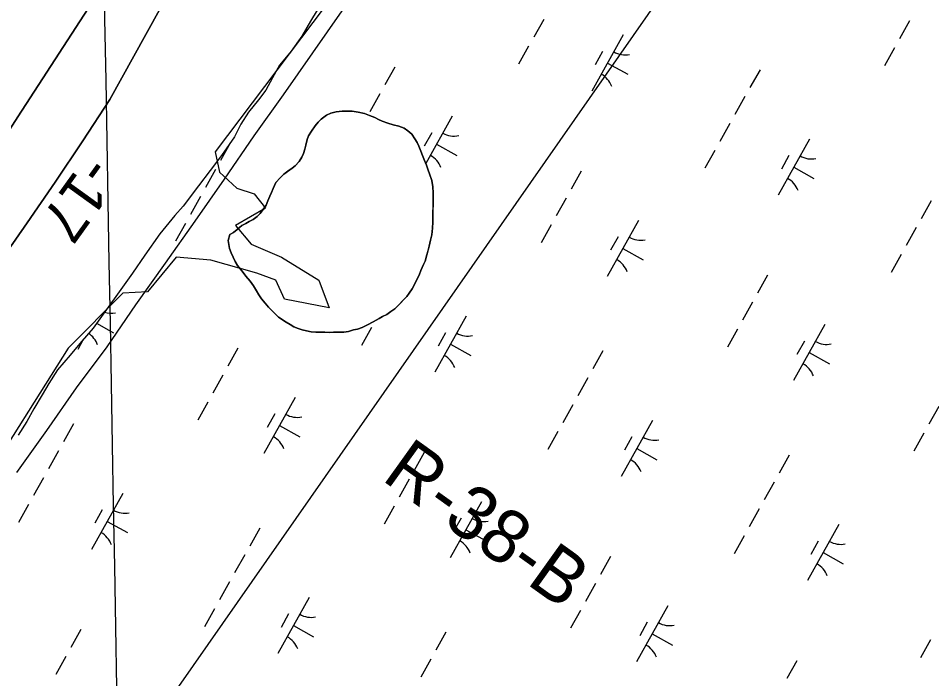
# Model space of a CAD drawing. Extents: x 3923531 to 3943530, y 207391 to 229799.
# Drawn here: x 3935592 to 3936304, y 217110 to 217625 of the extents above; entities that cross this region are included whole.
import ezdxf

# ---------------------------------------------------------------- set-up
doc = ezdxf.new("R2010")
doc.units = 0
for name, color, linetype in [('V-GRID-MAJR', 7, 'Continuous'), ('V-RIVR-EDGE', 7, 'Continuous'), ('V-RIVR-RANG', 7, 'Continuous'), ('V-RIVR-RANG-IDEN', 7, 'Continuous'), ('V-RRAP-FSHR', 7, 'Continuous'), ('V-TOPO-DPTH', 7, 'Continuous'), ('V-TOPO-MINR', 7, 'Continuous'), ('V-TOPO-SHOR', 7, 'Continuous'), ('V-UTIL-LINE', 7, 'Continuous'), ('V-WETL-SWMP', 7, 'Continuous')]:
    doc.layers.add(name, color=color, linetype=linetype)

msp = doc.modelspace()

# ---------------------------------------------------------------- linework, layer by layer
at = {"layer": 'V-GRID-MAJR'}
msp.add_spline([(3935779.93, 210874.81), (3935760.83, 211942.59), (3935652.4, 218002.59), (3935543.98, 224062.57), (3935501.82, 226418.85)], degree=3, dxfattribs=at)
at = {"layer": 'V-RIVR-EDGE'}
msp.add_lwpolyline([(3936237.19, 218300.11), (3936198.99, 218195.63), (3936076.54, 218008.03), (3935982.17, 217847.38), (3935878.82, 217697.97), (3935745.14, 217520.47), (3935748.51, 217504.74), (3935761.99, 217492.38), (3935775.47, 217487.89), (3935784.45, 217476.66), (3935760.86, 217463.17), (3935773.22, 217448.57), (3935796.81, 217438.46), (3935826.02, 217420.49), (3935833.88, 217399.14), (3935799.06, 217405.88), (3935792.32, 217420.49), (3935777.71, 217426.1), (3935741.77, 217436.21), (3935714.8, 217438.46), (3935692.34, 217411.5), (3935673.24, 217410.37), (3935630.55, 217367.69), (3935560.9, 217257.59)], dxfattribs=at)
at = {"layer": 'V-RRAP-FSHR'}
msp.add_lwpolyline([(3935590.61, 217270.85), (3935613.77, 217303.46), (3935636.93, 217336.77), (3935660.88, 217368.69), (3935683.25, 217401.3), (3935706.41, 217433.91), (3935729.52, 217466.56), (3935752.46, 217499.33), (3935775.4, 217532.95), (3935798.34, 217564.86), (3935821.28, 217597.63), (3935844.22, 217630.4), (3935867.16, 217663.17)], dxfattribs=at)
at = {"layer": 'V-TOPO-DPTH'}
for points in [[(3934844.94, 216491.66), (3934897.86, 216562.28), (3934984.45, 216679.24), (3934993.62, 216691.73), (3935002.72, 216704.27), (3935011.71, 216716.89), (3935020.64, 216729.55), (3935353, 217204.98), (3935390.55, 217258.7), (3935428.09, 217312.42), (3935465.62, 217366.16), (3935503.14, 217419.9), (3935564.3, 217507.52), (3935571.18, 217517.49), (3935577.99, 217527.5), (3935584.7, 217537.59), (3935591.34, 217547.72), (3935646.03, 217632.17), (3935659.1, 217653.28), (3936062.65, 218363.21)], [(3936062.65, 218363.21), (3935659.1, 217653.28), (3935646.03, 217632.17), (3935591.34, 217547.72), (3935584.7, 217537.59), (3935577.99, 217527.5), (3935571.18, 217517.49), (3935564.3, 217507.52), (3935503.14, 217419.9), (3935465.62, 217366.16), (3935428.09, 217312.42), (3935390.55, 217258.7), (3935353, 217204.98), (3935020.64, 216729.55), (3935011.71, 216716.89), (3935002.72, 216704.27), (3934993.62, 216691.73), (3934984.45, 216679.24), (3934897.86, 216562.28), (3934844.94, 216491.66)], [(3936027.63, 218219.22), (3935663.09, 217561.32), (3935641.92, 217529.09), (3935620.48, 217497.06), (3935598.62, 217465.3), (3935576.49, 217433.73), (3935247.78, 216971.23), (3935213.02, 216922.49), (3935178.16, 216873.82), (3935143.15, 216825.26), (3935108.03, 216776.77), (3935080.79, 216739.27), (3935059.16, 216709.63), (3935037.45, 216680.05), (3935015.62, 216650.56), (3934993.71, 216621.13), (3934625.63, 216128.94)]]:
    msp.add_lwpolyline(points, dxfattribs=at)
at = {"layer": 'V-TOPO-MINR'}
for points in [[(3934844.94, 216491.66), (3934897.86, 216562.28), (3934984.45, 216679.24), (3934993.62, 216691.73), (3935002.72, 216704.27), (3935011.71, 216716.89), (3935020.64, 216729.55), (3935353, 217204.98), (3935390.55, 217258.7), (3935428.09, 217312.42), (3935465.62, 217366.16), (3935503.14, 217419.9), (3935564.3, 217507.52), (3935571.18, 217517.49), (3935577.99, 217527.5), (3935584.7, 217537.59), (3935591.34, 217547.72), (3935646.03, 217632.17), (3935659.1, 217653.28), (3936062.65, 218363.21)], [(3934625.63, 216128.94), (3934993.71, 216621.13), (3935015.62, 216650.56), (3935037.45, 216680.05), (3935059.16, 216709.63), (3935080.79, 216739.27), (3935108.03, 216776.77), (3935143.15, 216825.26), (3935178.16, 216873.82), (3935213.02, 216922.49), (3935247.78, 216971.23), (3935576.49, 217433.73), (3935598.62, 217465.3), (3935620.48, 217497.06), (3935641.92, 217529.09), (3935663.09, 217561.32), (3936027.63, 218219.22)]]:
    msp.add_lwpolyline(points, dxfattribs=at)
at = {"layer": 'V-TOPO-SHOR'}
for points in [[(3935755.21, 217451.54), (3935755.77, 217448.37), (3935756.33, 217445.2), (3935757.49, 217442.02), (3935759.03, 217438.64), (3935760.58, 217435.07), (3935762.53, 217432.08), (3935764.87, 217429.09), (3935766.82, 217426.49), (3935768.97, 217423.7), (3935772.29, 217419.91), (3935775.02, 217416.12), (3935777.36, 217412.34), (3935779.11, 217409.16), (3935781.25, 217405.97), (3935784.18, 217402.77), (3935786.72, 217399.58), (3935789.46, 217396.78), (3935792.01, 217394.19), (3935794.56, 217391.79), (3935797.5, 217389.78), (3935800.45, 217387.77), (3935803.59, 217385.95), (3935806.55, 217384.34), (3935809.89, 217382.92), (3935812.85, 217381.9), (3935816.21, 217381.27), (3935819.96, 217380.44), (3935823.51, 217380.01), (3935827.08, 217380.17), (3935830.64, 217380.14), (3935834, 217379.9), (3935837.36, 217380.07), (3935841.72, 217380.22), (3935845.47, 217380.18), (3935849.04, 217380.74), (3935852.81, 217381.88), (3935856.18, 217382.44), (3935859.75, 217383.79), (3935863.93, 217385.73), (3935868.31, 217388.05), (3935872.88, 217390.78), (3935875.67, 217392.33), (3935878.85, 217393.88), (3935882.04, 217396.22), (3935885.03, 217398.17), (3935887.63, 217400.91), (3935889.83, 217403.07), (3935892.02, 217405.22), (3935894.43, 217407.96), (3935896.23, 217410.52), (3935898.64, 217413.85), (3935900.25, 217416.61), (3935902.08, 217420.55), (3935904.09, 217424.48), (3935905.52, 217428.22), (3935907.54, 217432.76), (3935908.76, 217435.51), (3935910, 217440.44), (3935911.02, 217443.8), (3935912.04, 217447.15), (3935913.08, 217451.69), (3935914.12, 217456.03), (3935914.56, 217461.17), (3935914.81, 217465.91), (3935914.85, 217469.28), (3935914.9, 217474.02), (3935914.93, 217477.19), (3935914.97, 217481.34), (3935915.01, 217485.49), (3935915.04, 217488.66), (3935914.9, 217493.41), (3935913.96, 217498.37), (3935912.23, 217503.33), (3935911.07, 217506.31), (3935909.73, 217510.28), (3935908.38, 217513.85), (3935906.64, 217517.63), (3935905.49, 217521.01), (3935903.75, 217524.98), (3935902.59, 217527.76), (3935900.65, 217530.75), (3935898.31, 217534.34), (3935895.37, 217536.94), (3935892.42, 217538.95), (3935888.28, 217540.57), (3935883.94, 217541.6), (3935879.6, 217542.84), (3935875.27, 217544.46), (3935872.31, 217545.88), (3935869.56, 217547.29), (3935865.42, 217548.92), (3935861.48, 217550.35), (3935856.54, 217551.38), (3935852, 217552.22), (3935847.65, 217552.27), (3935844.09, 217552.3), (3935839.34, 217551.76), (3935835.37, 217550.61), (3935831.99, 217549.07), (3935827.81, 217546.14)], [(3935827.81, 217546.14), (3935825.4, 217543.6), (3935823, 217540.85), (3935820.19, 217536.73), (3935817.98, 217532.99), (3935816.76, 217530.23), (3935815.72, 217525.69), (3935814.9, 217522.74), (3935814.07, 217519.38), (3935812.66, 217516.43), (3935810.65, 217513.09), (3935807.45, 217509.76), (3935805.05, 217507.8), (3935801.86, 217505.46), (3935798.67, 217503.12), (3935795.88, 217500.38), (3935792.48, 217496.66), (3935790.25, 217491.93), (3935789.03, 217488.78), (3935787.81, 217486.02), (3935786.19, 217482.28), (3935784.77, 217479.13), (3935782.17, 217475.4), (3935780.16, 217472.65), (3935777.76, 217470.1), (3935774.77, 217467.96), (3935771.59, 217466.21), (3935769, 217464.65), (3935766.02, 217463.3), (3935762.22, 217459.97), (3935759.43, 217457.83), (3935756.65, 217456.27), (3935755.21, 217451.54)]]:
    msp.add_lwpolyline(points, dxfattribs=at)
at = {"layer": 'V-UTIL-LINE'}
msp.add_lwpolyline([(3939084.62, 223621.72), (3938057.71, 221140.48), (3938136.4, 220832.47), (3937591.63, 219695.21), (3936312.73, 217957.68), (3935106.6, 216231.89), (3934055.84, 214955.86), (3930691.13, 211497.88), (3930457.99, 211185.48)], dxfattribs=at)
at = {"layer": 'V-WETL-SWMP'}
for p, q in [((3935838.53, 217654.36), (3935819.46, 217622.26)), ((3935819.46, 217622.26), (3935812.57, 217610.77)), ((3936001.19, 217623.78), (3935993.38, 217609.81)), ((3936286.38, 217622.52), (3936278.58, 217608.56)), ((3935812.57, 217610.77), (3935804.47, 217599.09)), ((3936063.15, 217611.59), (3936038.76, 217567.94)), ((3935989.48, 217602.82), (3935981.68, 217588.86)), ((3935804.47, 217599.09), (3935795.19, 217588.03)), ((3936047.14, 217598.76), (3936041.29, 217588.29)), ((3936274.68, 217601.57), (3936266.87, 217587.6)), ((3936050.95, 217589.76), (3936066.67, 217580.98)), ((3935795.19, 217588.03), (3935789.9, 217578.11)), ((3935885.27, 217586.64), (3935877.46, 217572.67)), ((3936169.81, 217584.56), (3936162.01, 217570.59)), ((3935789.9, 217578.11), (3935784.62, 217568.6)), ((3935784.62, 217568.6), (3935778.76, 217561.08)), ((3935778.76, 217561.08), (3935771.09, 217551.4)), ((3935873.56, 217565.69), (3935865.76, 217551.72)), ((3936158.1, 217563.6), (3936150.3, 217549.64)), ((3935771.09, 217551.4), (3935765.21, 217542.09)), ((3935825.4, 217543.6), (3935827.81, 217546.14)), ((3935827.81, 217546.14), (3935831.99, 217549.07)), ((3935831.99, 217549.07), (3935835.37, 217550.61)), ((3935835.37, 217550.61), (3935839.34, 217551.76)), ((3935839.34, 217551.76), (3935844.09, 217552.3)), ((3935844.09, 217552.3), (3935852, 217552.22)), ((3935852, 217552.22), (3935856.54, 217551.38)), ((3935856.54, 217551.38), (3935861.48, 217550.34)), ((3935861.48, 217550.34), (3935865.42, 217548.92)), ((3935865.42, 217548.92), (3935869.56, 217547.29)), ((3935869.56, 217547.29), (3935872.31, 217545.88)), ((3935872.31, 217545.88), (3935875.27, 217544.46)), ((3935929.94, 217548.27), (3935909.32, 217511.36)), ((3935765.21, 217542.09), (3935760.12, 217532.37)), ((3935820.19, 217536.73), (3935823, 217540.85)), ((3935823, 217540.85), (3935825.4, 217543.6)), ((3935875.27, 217544.46), (3935879.6, 217542.84)), ((3935879.6, 217542.84), (3935883.94, 217541.6)), ((3935883.94, 217541.6), (3935888.28, 217540.57)), ((3935888.28, 217540.57), (3935892.42, 217538.95)), ((3935892.42, 217538.95), (3935895.37, 217536.94)), ((3936146.4, 217542.65), (3936138.6, 217528.68)), ((3935760.12, 217532.37), (3935750, 217517.73)), ((3935816.76, 217530.23), (3935817.98, 217532.99)), ((3935817.98, 217532.99), (3935820.19, 217536.73)), ((3935895.37, 217536.94), (3935898.31, 217534.33)), ((3935898.31, 217534.33), (3935902.59, 217527.76)), ((3935913.94, 217535.45), (3935908.09, 217524.97)), ((3935756.99, 217527.72), (3935749.19, 217513.75)), ((3935814.9, 217522.73), (3935815.72, 217525.69)), ((3935815.72, 217525.69), (3935816.76, 217530.23)), ((3935902.59, 217527.76), (3935903.75, 217524.98)), ((3935903.75, 217524.98), (3935905.49, 217521.01)), ((3935917.75, 217526.45), (3935933.47, 217517.67)), ((3936208.36, 217530.46), (3936183.97, 217486.81)), ((3935750, 217517.73), (3935741.31, 217506.05)), ((3935812.66, 217516.43), (3935814.08, 217519.38)), ((3935814.08, 217519.38), (3935814.9, 217522.73)), ((3935905.49, 217521.01), (3935906.64, 217517.63)), ((3935906.64, 217517.63), (3935908.38, 217513.85)), ((3936134.69, 217521.7), (3936126.89, 217507.73)), ((3936192.36, 217517.64), (3936186.5, 217507.16)), ((3935807.45, 217509.76), (3935810.65, 217513.08)), ((3935810.65, 217513.08), (3935812.66, 217516.43)), ((3935908.38, 217513.85), (3935909.73, 217510.28)), ((3935909.73, 217510.28), (3935911.07, 217506.31)), ((3935741.31, 217506.05), (3935732.02, 217493.99)), ((3935745.28, 217506.77), (3935737.48, 217492.8)), ((3935795.88, 217500.38), (3935798.67, 217503.12)), ((3935798.67, 217503.12), (3935805.05, 217507.8)), ((3935805.05, 217507.8), (3935807.45, 217509.76)), ((3935911.07, 217506.31), (3935912.23, 217503.33)), ((3935912.23, 217503.33), (3935913.96, 217498.37)), ((3936030.48, 217505.52), (3936022.68, 217491.55)), ((3936196.17, 217508.64), (3936211.88, 217499.86)), ((3935790.25, 217491.93), (3935792.48, 217496.66)), ((3935792.48, 217496.66), (3935795.88, 217500.38)), ((3935913.96, 217498.37), (3935914.9, 217493.41)), ((3935732.02, 217493.99), (3935720.09, 217478.36)), ((3935787.81, 217486.02), (3935789.03, 217488.78)), ((3935789.03, 217488.78), (3935790.25, 217491.93)), ((3935914.9, 217493.41), (3935915.04, 217488.66)), ((3935733.58, 217485.82), (3935725.78, 217471.85)), ((3935784.78, 217479.13), (3935786.19, 217482.28)), ((3935786.19, 217482.28), (3935787.81, 217486.02)), ((3935915.04, 217488.66), (3935914.81, 217465.91)), ((3936018.78, 217484.56), (3936010.97, 217470.6)), ((3936303.32, 217482.48), (3936295.51, 217468.51)), ((3935720.09, 217478.36), (3935713.64, 217470.86)), ((3935780.16, 217472.65), (3935782.17, 217475.4)), ((3935782.17, 217475.4), (3935784.78, 217479.13)), ((3935713.64, 217470.86), (3935701.93, 217456.82)), ((3935771.59, 217466.21), (3935774.77, 217467.96)), ((3935774.77, 217467.96), (3935777.76, 217470.1)), ((3935777.76, 217470.1), (3935780.16, 217472.65)), ((3935721.87, 217464.86), (3935714.07, 217450.9)), ((3935762.22, 217459.97), (3935766.02, 217463.3)), ((3935766.02, 217463.3), (3935769, 217464.65)), ((3935769, 217464.65), (3935771.59, 217466.21)), ((3935914.56, 217461.17), (3935914.11, 217456.03)), ((3935914.81, 217465.91), (3935914.56, 217461.17)), ((3936007.07, 217463.61), (3935999.27, 217449.64)), ((3936075.16, 217467.15), (3936050.77, 217423.5)), ((3936291.61, 217461.53), (3936283.81, 217447.56)), ((3935701.93, 217456.82), (3935690.4, 217440.2)), ((3935755.21, 217451.54), (3935756.65, 217456.27)), ((3935756.65, 217456.27), (3935759.43, 217457.83)), ((3935759.43, 217457.83), (3935762.22, 217459.97)), ((3935914.11, 217456.03), (3935913.08, 217451.69)), ((3936059.16, 217454.33), (3936053.3, 217443.85)), ((3935756.33, 217445.2), (3935755.21, 217451.54)), ((3935912.04, 217447.15), (3935910, 217440.44)), ((3935913.08, 217451.69), (3935912.04, 217447.15)), ((3935690.4, 217440.2), (3935680.68, 217425.95)), ((3935757.49, 217442.02), (3935756.33, 217445.2)), ((3935759.04, 217438.64), (3935757.49, 217442.02)), ((3935910, 217440.44), (3935908.76, 217435.51)), ((3936062.97, 217445.32), (3936078.68, 217436.55)), ((3936279.91, 217440.57), (3936272.1, 217426.61)), ((3935760.58, 217435.07), (3935759.04, 217438.64)), ((3935762.53, 217432.08), (3935760.58, 217435.07)), ((3935764.87, 217429.09), (3935762.53, 217432.08)), ((3935907.54, 217432.75), (3935905.52, 217428.22)), ((3935908.76, 217435.51), (3935907.54, 217432.75)), ((3935680.68, 217425.95), (3935649.94, 217383.2)), ((3935766.82, 217426.49), (3935764.87, 217429.09)), ((3935768.97, 217423.7), (3935766.82, 217426.49)), ((3935905.52, 217428.22), (3935904.09, 217424.48)), ((3935772.29, 217419.91), (3935768.97, 217423.7)), ((3935775.02, 217416.12), (3935772.29, 217419.91)), ((3935902.08, 217420.55), (3935900.25, 217416.61)), ((3935904.09, 217424.48), (3935902.08, 217420.55)), ((3936175.69, 217424.39), (3936167.89, 217410.42)), ((3935777.36, 217412.34), (3935775.02, 217416.12)), ((3935779.11, 217409.16), (3935777.36, 217412.34)), ((3935896.23, 217410.52), (3935894.43, 217407.96)), ((3935898.64, 217413.85), (3935896.23, 217410.52)), ((3935900.25, 217416.61), (3935898.64, 217413.85)), ((3935781.25, 217405.97), (3935779.11, 217409.16)), ((3935784.18, 217402.77), (3935781.25, 217405.97)), ((3935892.02, 217405.22), (3935887.63, 217400.91)), ((3935894.43, 217407.96), (3935892.02, 217405.22)), ((3936163.99, 217403.44), (3936156.19, 217389.47)), ((3935786.72, 217399.58), (3935784.18, 217402.77)), ((3935792.01, 217394.19), (3935786.72, 217399.58)), ((3935882.04, 217396.22), (3935878.85, 217393.88)), ((3935885.03, 217398.17), (3935882.04, 217396.22)), ((3935887.63, 217400.91), (3935885.03, 217398.17)), ((3935794.56, 217391.79), (3935792.01, 217394.19)), ((3935800.45, 217387.77), (3935794.56, 217391.79)), ((3935872.88, 217390.78), (3935868.31, 217388.05)), ((3935875.67, 217392.33), (3935872.88, 217390.78)), ((3935878.85, 217393.88), (3935875.67, 217392.33)), ((3935940.75, 217392.5), (3935916.37, 217348.85)), ((3935649.94, 217383.2), (3935639.65, 217371.35)), ((3935652.71, 217387.06), (3935665.86, 217379.71)), ((3935803.59, 217385.96), (3935800.45, 217387.77)), ((3935806.54, 217384.34), (3935803.59, 217385.96)), ((3935809.89, 217382.92), (3935806.54, 217384.34)), ((3935812.85, 217381.9), (3935809.89, 217382.92)), ((3935816.21, 217381.27), (3935812.85, 217381.9)), ((3935856.18, 217382.44), (3935852.81, 217381.88)), ((3935859.75, 217383.79), (3935856.18, 217382.44)), ((3935867.09, 217383.74), (3935859.28, 217369.77)), ((3935863.93, 217385.73), (3935859.75, 217383.79)), ((3935868.31, 217388.05), (3935863.93, 217385.73)), ((3936152.28, 217382.49), (3936144.48, 217368.52)), ((3936220.37, 217386.03), (3936195.99, 217342.38)), ((3935819.96, 217380.44), (3935816.21, 217381.27)), ((3935823.51, 217380.01), (3935819.96, 217380.44)), ((3935827.08, 217380.17), (3935823.51, 217380.01)), ((3935830.64, 217380.14), (3935827.08, 217380.17)), ((3935834, 217379.9), (3935830.64, 217380.14)), ((3935837.36, 217380.07), (3935834, 217379.9)), ((3935841.72, 217380.22), (3935837.36, 217380.07)), ((3935845.47, 217380.18), (3935841.72, 217380.22)), ((3935849.04, 217380.74), (3935845.47, 217380.18)), ((3935852.81, 217381.88), (3935849.04, 217380.74)), ((3935924.75, 217379.68), (3935918.9, 217369.2)), ((3935639.65, 217371.35), (3935631.98, 217362.26)), ((3935642.24, 217374.34), (3935637.95, 217366.66)), ((3935928.56, 217370.68), (3935944.27, 217361.9)), ((3936204.37, 217373.2), (3936198.52, 217362.73)), ((3935631.98, 217362.26), (3935622.29, 217350.8)), ((3935762.87, 217367.56), (3935755.07, 217353.59)), ((3936047.42, 217365.47), (3936039.61, 217351.5)), ((3936208.18, 217364.2), (3936223.89, 217355.42)), ((3935622.29, 217350.8), (3935615.4, 217340.1)), ((3935751.17, 217346.6), (3935743.37, 217332.64)), ((3935615.4, 217340.1), (3935610.13, 217331.39)), ((3936035.71, 217344.52), (3936027.91, 217330.55)), ((3935610.13, 217331.39), (3935603.64, 217320.49)), ((3935739.46, 217325.65), (3935731.66, 217311.68)), ((3935807.55, 217329.19), (3935783.17, 217285.54)), ((3935603.64, 217320.49), (3935598.35, 217310.58)), ((3936024.01, 217323.57), (3936016.2, 217309.6)), ((3936309.2, 217322.32), (3936301.4, 217308.35)), ((3935791.55, 217316.37), (3935785.7, 217305.89)), ((3936085.97, 217311.38), (3936061.58, 217267.73)), ((3935598.35, 217310.58), (3935591.46, 217299.89)), ((3935634.6, 217308.64), (3935626.79, 217294.67)), ((3935795.36, 217307.36), (3935811.07, 217298.59)), ((3936012.3, 217302.61), (3936004.5, 217288.65)), ((3936069.96, 217298.55), (3936064.11, 217288.08)), ((3936297.5, 217301.36), (3936289.69, 217287.4)), ((3936073.77, 217289.55), (3936089.49, 217280.77)), ((3935622.89, 217287.68), (3935615.09, 217273.72)), ((3935908.09, 217286.43), (3935900.28, 217272.46)), ((3936192.63, 217284.35), (3936184.83, 217270.38)), ((3935611.19, 217266.73), (3935603.38, 217252.76)), ((3935896.38, 217265.48), (3935888.58, 217251.51)), ((3936180.93, 217263.39), (3936173.12, 217249.43)), ((3935673.15, 217254.54), (3935648.76, 217210.89)), ((3935952.77, 217248.07), (3935928.38, 217204.42)), ((3935599.48, 217245.78), (3935591.68, 217231.81)), ((3935657.14, 217241.72), (3935651.29, 217231.24)), ((3935884.68, 217244.53), (3935876.87, 217230.56)), ((3936169.22, 217242.44), (3936161.42, 217228.47)), ((3935660.95, 217232.72), (3935676.67, 217223.94)), ((3935936.76, 217235.24), (3935930.91, 217224.77)), ((3935779.81, 217227.51), (3935772.01, 217213.54)), ((3935940.57, 217226.24), (3935956.29, 217217.46)), ((3936231.18, 217230.25), (3936206.79, 217186.6)), ((3936157.52, 217221.49), (3936149.71, 217207.52)), ((3936215.18, 217217.43), (3936209.33, 217206.95)), ((3935768.11, 217206.56), (3935760.3, 217192.59)), ((3936053.3, 217205.31), (3936045.5, 217191.34)), ((3936218.99, 217208.43), (3936234.7, 217199.65)), ((3935756.4, 217185.61), (3935748.6, 217171.64)), ((3936041.6, 217184.36), (3936033.79, 217170.39)), ((3935818.36, 217173.42), (3935793.98, 217129.77)), ((3935744.7, 217164.65), (3935736.89, 217150.69)), ((3936029.89, 217163.4), (3936022.09, 217149.44)), ((3936097.98, 217166.94), (3936073.59, 217123.29)), ((3935802.36, 217160.59), (3935796.51, 217150.12)), ((3936081.98, 217154.12), (3936076.13, 217143.64)), ((3935640.48, 217148.47), (3935632.68, 217134.5)), ((3935806.17, 217151.59), (3935821.88, 217142.81)), ((3935925.02, 217146.39), (3935917.22, 217132.42)), ((3936085.79, 217145.12), (3936101.5, 217136.34)), ((3936302.73, 217140.37), (3936294.93, 217126.4)), ((3935628.78, 217127.52), (3935620.97, 217113.55)), ((3935913.32, 217125.43), (3935905.52, 217111.47)), ((3936198.52, 217124.18), (3936190.71, 217110.22))]:
    msp.add_line(p, q, dxfattribs=at)
for centre, start, end in [((3936064.63, 217613.76), 240.03808, 281.58174), ((3936037.69, 217565.53), 20.03808, 61.58174), ((3935931.43, 217550.45), 240.03808, 281.58174), ((3935904.49, 217502.22), 20.03808, 61.58174), ((3936209.84, 217532.64), 240.03808, 281.58174), ((3936182.9, 217484.41), 20.03808, 61.58174), ((3936076.64, 217469.32), 240.03808, 281.58174), ((3936049.7, 217421.1), 20.03808, 61.58174), ((3935663.82, 217412.49), 253.56885, 281.58174), ((3935636.88, 217364.26), 20.03808, 57.39682), ((3935942.24, 217394.68), 240.03808, 281.58174), ((3936221.86, 217388.2), 240.03808, 281.58174), ((3935915.3, 217346.45), 20.03808, 61.58174), ((3936194.92, 217339.97), 20.03808, 61.58174), ((3935809.04, 217331.36), 240.03808, 281.58174), ((3935782.1, 217283.14), 20.03808, 61.58174), ((3936087.45, 217313.55), 240.03808, 281.58174), ((3936060.51, 217265.32), 20.03808, 61.58174), ((3935674.63, 217256.72), 240.03808, 281.58174), ((3935954.25, 217250.24), 240.03808, 281.58174), ((3935647.69, 217208.49), 20.03808, 61.58174), ((3935927.31, 217202.01), 20.03808, 61.58174), ((3936232.67, 217232.43), 240.03808, 281.58174), ((3936205.72, 217184.2), 20.03808, 61.58174), ((3935819.85, 217175.59), 240.03808, 281.58174), ((3936099.47, 217169.11), 240.03808, 281.58174), ((3935792.9, 217127.36), 20.03808, 61.58174), ((3936072.52, 217120.89), 20.03808, 61.58174)]:
    msp.add_arc(centre, 17.62, start, end, dxfattribs=at)

# ---------------------------------------------------------------- texts
at = {"layer": 'V-RIVR-RANG'}
msp.add_text('-17', height=33.5, rotation=234.24833, dxfattribs=at).set_placement((3935645.06, 217519.28))
at = {"layer": 'V-RIVR-RANG-IDEN'}
msp.add_text('R-38-B', height=41.5, rotation=324.38394, dxfattribs=at).set_placement((3935873.98, 217265.5))

doc.saveas('drawing.dxf')
